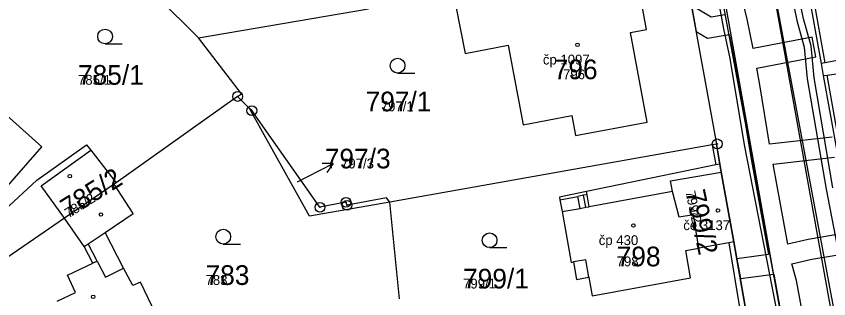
# Model space of a CAD drawing. Extents: x -763628 to -761565, y -976033 to -973833.
# Drawn here: x -762168.3 to -762085.7, y -974675 to -974646.3 of the extents above; entities that cross this region are included whole.
import ezdxf

# ---------------------------------------------------------------- set-up
doc = ezdxf.new("R2010")
doc.units = 0
for name, color, linetype in [('KN_cisla parcel 1000', 7, 'Continuous'), ('KN_cisla parcel 500', 7, 'Continuous'), ('KN_cisla parcel znacky', 7, 'Continuous'), ('KN_cisla popisna 500', 7, 'Continuous'), ('KN_hranice parcel', 7, 'Continuous'), ('KN_vecna bremena', 7, 'Continuous'), ('KN_vnitrni kresba parcel', 7, 'Continuous'), ('KN_znacky bodu BP', 7, 'Continuous'), ('KN_znacky budov', 7, 'Continuous'), ('KN_znacky kultur', 7, 'Continuous')]:
    doc.layers.add(name, color=color, linetype=linetype)

msp = doc.modelspace()

# ---------------------------------------------------------------- linework, layer by layer
at = {"layer": 'KN_cisla parcel znacky'}
for p, q in [((-762138.72, -974662.58), (-762136.046, -974661.218)), ((-762136.046, -974661.218), (-762137.166, -974661.226)), ((-762136.046, -974661.218), (-762136.711, -974662.118)), ((-762139.7, -974663.09), (-762138.72, -974662.58))]:
    msp.add_line(p, q, dxfattribs=at)
at = {"layer": 'KN_hranice parcel'}
for p, q in [((-762149.76, -974648.43), (-762156.01, -974642.21)), ((-762149.76, -974648.43), (-762132.45, -974645.48)), ((-762145.78, -974654.4), (-762158.13, -974663.19)), ((-762144.56, -974655.61), (-762145.78, -974654.4)), ((-762096.73, -974661.28), (-762097.09, -974659.25)), ((-762096.59, -974662.08), (-762096.73, -974661.28)), ((-762095.32, -974669.18), (-762096.59, -974662.08)), ((-762158.13, -974663.19), (-762158.32, -974663.3)), ((-762129.32, -974674.97), (-762130.31, -974665.13)), ((-762094.11, -974675.93), (-762095.32, -974669.18))]:
    msp.add_line(p, q, dxfattribs=at)
for points in [[(-762100.65, -974639.54), (-762100.18, -974642.2), (-762099.89, -974643.76), (-762097.09, -974659.25)], [(-762105.03, -974643.16), (-762113.36, -974644.81), (-762113.69, -974643.31), (-762123.57, -974645.21), (-762122.64, -974650.03), (-762118.26, -974649.2), (-762116.75, -974657.28), (-762111.8, -974656.34), (-762111.4, -974658.37), (-762104.14, -974657.02), (-762105.81, -974647.89), (-762104.21, -974647.59), (-762104.75, -974644.66), (-762105.03, -974643.16)], [(-762087.81, -974643.36), (-762086.44, -974651.06), (-762086.22, -974652.28)], [(-762145.78, -974654.4), (-762145.39, -974654.12), (-762149.76, -974648.43)], [(-762086.22, -974652.28), (-762085.82, -974652.22), (-762083.26, -974651.87), (-762074.05, -974650.56)], [(-762176.65, -974672.04), (-762176.35, -974671.69), (-762175.2, -974670.38), (-762165.69, -974659.51), (-762174.27, -974651.87)], [(-762086.22, -974652.28), (-762084.82, -974660.12), (-762084.59, -974661.41)], [(-762130.31, -974665.13), (-762138.46, -974666.55), (-762144.56, -974655.61)], [(-762130.31, -974665.13), (-762130.64, -974664.7), (-762134.65, -974665.46), (-762134.76, -974665.15), (-762137.4, -974665.66), (-762144.33, -974655.84), (-762144.56, -974655.61)], [(-762176.44, -974672.38), (-762176.09, -974672.06), (-762166.18, -974662.91), (-762161.15, -974659.31), (-762160.71, -974659.87), (-762158.13, -974663.19)], [(-762097.09, -974659.25), (-762097.5, -974659.32), (-762130.31, -974665.13)], [(-762096.73, -974661.28), (-762097.13, -974661.36), (-762110.3, -974664.07), (-762113.05, -974664.64), (-762113, -974664.89), (-762112.78, -974666.1), (-762111.85, -974671.28), (-762111.62, -974671.21), (-762111.31, -974672.99), (-762110.05, -974672.77), (-762109.72, -974674.65), (-762099.73, -974672.84), (-762100.2, -974670.05), (-762098.87, -974669.81)], [(-762098.87, -974669.81), (-762099.41, -974666.42), (-762100.87, -974666.67), (-762101.56, -974664.05), (-762101.75, -974662.98), (-762096.59, -974662.08)], [(-762158.32, -974663.3), (-762163.39, -974666.78), (-762174.49, -974674.37), (-762174.78, -974674.57)], [(-762171.97, -974679.24), (-762171.59, -974679), (-762166.55, -974676.3), (-762166.43, -974677.81), (-762166.61, -974677.9), (-762166.65, -974679.15), (-762166.06, -974680.4), (-762165.45, -974681.55), (-762164.36, -974682.32), (-762164.07, -974682.17), (-762163.14, -974683.11), (-762161.7, -974683.2), (-762160.64, -974681.94), (-762153.96, -974678.73), (-762154.84, -974676.9), (-762154.11, -974676.52), (-762155.64, -974673.27), (-762156.44, -974673.62), (-762157.37, -974671.86), (-762159.24, -974668.21), (-762156.4, -974666.29), (-762158.32, -974663.3)], [(-762095.32, -974669.18), (-762095.82, -974669.27), (-762098.87, -974669.81)]]:
    msp.add_lwpolyline(points, dxfattribs=at)
at = {"layer": 'KN_vecna bremena'}
for points in [[(-762082.52, -974722.37), (-762090.32, -974680.66), (-762090.68, -974677.4), (-762091.1, -974675.26), (-762094.24, -974659.33), (-762095.69, -974650.53), (-762096.33, -974647.53), (-762098.35, -974636.51), (-762100.01, -974631.74), (-762104.93, -974621.8), (-762107.51, -974618.4), (-762115.01, -974610.16), (-762125.57, -974598.91), (-762132.5, -974591.87), (-762141.77, -974581.96), (-762128, -974596.16), (-762100.27, -974624.3), (-762089.51, -974682.03), (-762084.2, -974681.04), (-762095.27, -974621.68), (-762124.12, -974592.4), (-762129.34, -974586.94)], [(-762121.51, -974586.97), (-762117, -974592.26), (-762117.91, -974593.87), (-762118.39, -974594.72), (-762118.1, -974596.03), (-762112.3, -974602), (-762109.13, -974604.97), (-762108.07, -974606.31), (-762104.26, -974610.44), (-762100.64, -974614.74), (-762097.11, -974619.51), (-762093.8, -974625.54), (-762092.21, -974630.66), (-762088.91, -974646.67), (-762088.15, -974649.39), (-762087.85, -974652.61), (-762085.92, -974663.82), (-762082.18, -974683.14)], [(-762085.24, -974663.7), (-762087.15, -974652.51), (-762087.45, -974649.27), (-762088.23, -974646.51), (-762091.53, -974630.48), (-762093.16, -974625.26), (-762096.51, -974619.13), (-762100.1, -974614.3), (-762103.74, -974609.98), (-762107.53, -974605.85), (-762108.61, -974604.49), (-762111.8, -974601.5), (-762117.46, -974595.69), (-762117.65, -974594.84), (-762117.4, -974594.39), (-762116.14, -974592.18), (-762120.83, -974586.68)], [(-762085.31, -974658.55), (-762091.67, -974659.25), (-762092.66, -974653.22), (-762092.97, -974651.53), (-762086.97, -974650.36), (-762087.36, -974648.36), (-762093.36, -974649.53), (-762093.94, -974646.56), (-762094.98, -974642.3)], [(-762099.89, -974643.76), (-762097.09, -974659.25), (-762096.73, -974661.28), (-762096.59, -974662.08), (-762095.32, -974669.18), (-762094.11, -974675.93)], [(-762096.24, -974646.11), (-762097.62, -974646.33), (-762099.63, -974645.17), (-762099.16, -974647.8), (-762098, -974648.47), (-762095.8, -974648.1), (-762095.24, -974650.93), (-762094.74, -974653.58), (-762093.6, -974660.56), (-762091.79, -974670.46), (-762095.01, -974670.9), (-762094.65, -974672.91), (-762091.26, -974672.44), (-762088.98, -974685.2)], [(-762089.83, -974669.41), (-762091.32, -974661.27), (-762085.08, -974660.57)], [(-762083.99, -974668.3), (-762087.77, -974668.93), (-762089.83, -974669.41)], [(-762082.17, -974676.19), (-762088.2, -974677.13), (-762088.94, -974673.11), (-762089.41, -974671.4), (-762087.37, -974670.93), (-762083.66, -974670.31)]]:
    msp.add_lwpolyline(points, dxfattribs=at)
at = {"layer": 'KN_vnitrni kresba parcel'}
for p, q in [((-762092.3, -974638.03), (-762078.65, -974713.9)), ((-762082.84, -974719.57), (-762097.31, -974638.55)), ((-762086.04, -974650.98), (-762087.4, -974643.29)), ((-762083.5, -974650.51), (-762086.04, -974650.98)), ((-762086.04, -974650.98), (-762086.44, -974651.06)), ((-762084.43, -974660.05), (-762085.82, -974652.22)), ((-762097.5, -974659.32), (-762097.13, -974661.36)), ((-762165.75, -974663.49), (-762160.71, -974659.87)), ((-762163.39, -974666.78), (-762165.75, -974663.49)), ((-762113, -974664.89), (-762111.18, -974664.55)), ((-762110.59, -974664.44), (-762111.18, -974664.55)), ((-762110.95, -974665.77), (-762111.18, -974664.55)), ((-762110.24, -974664.38), (-762110.59, -974664.44)), ((-762110.36, -974665.66), (-762110.59, -974664.44)), ((-762110.24, -974664.38), (-762110.3, -974664.07)), ((-762110.02, -974665.6), (-762110.24, -974664.38)), ((-762101.56, -974664.05), (-762110.02, -974665.6)), ((-762112.78, -974666.1), (-762110.95, -974665.77)), ((-762110.95, -974665.77), (-762110.36, -974665.66)), ((-762110.36, -974665.66), (-762110.02, -974665.6)), ((-762161.37, -974669.65), (-762163.39, -974666.78)), ((-762160.98, -974669.39), (-762159.24, -974668.21)), ((-762161.37, -974669.65), (-762160.98, -974669.39)), ((-762160.05, -974671.12), (-762160.98, -974669.39)), ((-762095.82, -974669.27), (-762094.71, -974676.04)), ((-762160.51, -974671.33), (-762161.37, -974669.65)), ((-762160.31, -974671.24), (-762160.51, -974671.33)), ((-762160.31, -974671.24), (-762160.05, -974671.12)), ((-762160.05, -974671.12), (-762159.2, -974672.76)), ((-762110.36, -974670.99), (-762111.62, -974671.21)), ((-762110.05, -974672.77), (-762110.36, -974670.99)), ((-762163.09, -974672.55), (-762160.51, -974671.33)), ((-762159.2, -974672.76), (-762157.37, -974671.86)), ((-762162.26, -974674.31), (-762163.09, -974672.55)), ((-762164.13, -974675.19), (-762162.26, -974674.31))]:
    msp.add_line(p, q, dxfattribs=at)
at = {"layer": 'KN_znacky bodu BP'}
for centre, radius in [((-762145.78, -974654.4), 0.5), ((-762145.78, -974654.4), 0.0303), ((-762144.33, -974655.84), 0.5), ((-762144.33, -974655.84), 0.0303), ((-762097, -974659.22), 0.5), ((-762097, -974659.22), 0.0303), ((-762137.4, -974665.66), 0.5), ((-762134.76, -974665.15), 0.5), ((-762134.65, -974665.46), 0.5), ((-762134.76, -974665.15), 0.0303), ((-762134.65, -974665.46), 0.0303), ((-762137.4, -974665.66), 0.0303)]:
    msp.add_circle(centre, radius, dxfattribs=at)
at = {"layer": 'KN_znacky budov'}
for centre in [(-762111.207, -974649.159), (-762162.837, -974662.499), (-762159.677, -974666.389), (-762096.927, -974665.989), (-762105.527, -974667.509), (-762160.467, -974674.759)]:
    msp.add_circle(centre, 0.175, dxfattribs=at)
at = {"layer": 'KN_znacky kultur'}
for p, q in [((-762159.253, -974649.06), (-762157.503, -974649.06)), ((-762129.513, -974652.02), (-762127.763, -974652.02)), ((-762147.243, -974669.4), (-762145.493, -974669.4)), ((-762120.153, -974669.76), (-762118.403, -974669.76))]:
    msp.add_line(p, q, dxfattribs=at)
for centre in [(-762159.253, -974648.31), (-762129.513, -974651.27), (-762147.243, -974668.65), (-762120.153, -974669.01)]:
    msp.add_circle(centre, 0.75, dxfattribs=at)

# ---------------------------------------------------------------- texts
at = {"layer": 'KN_cisla parcel 1000'}
for s, p in [('785/1', (-762162.01, -974653.21)), ('796', (-762113.631, -974652.65)), ('797/1', (-762132.763, -974655.91)), ('797/3', (-762136.908, -974661.71)), ('798', (-762107.23, -974671.66)), ('783', (-762149.04, -974673.55)), ('799/1', (-762122.85, -974673.91))]:
    msp.add_text(s, height=2, dxfattribs=at).set_placement(p)
for s, rotation, p in [('785/2', 32, (-762162.986, -974666.788)), ('799/2', 282, (-762100.244, -974664.085))]:
    msp.add_text(s, height=2, rotation=rotation, dxfattribs=at).set_placement(p)
at = {"layer": 'KN_cisla parcel 500'}
for s, p in [('785/1', (-762162.01, -974653.21)), ('796', (-762112.681, -974652.65)), ('797/1', (-762131.213, -974655.91)), ('797/3', (-762135.258, -974661.71)), ('798', (-762107.23, -974671.66)), ('783', (-762149.04, -974673.55)), ('799/1', (-762122.85, -974673.91))]:
    msp.add_text(s, height=1, dxfattribs=at).set_placement(p)
for s, rotation, p in [('785/2', 32, (-762162.986, -974666.788)), ('799/2', 282, (-762100.244, -974664.085))]:
    msp.add_text(s, height=1, rotation=rotation, dxfattribs=at).set_placement(p)
at = {"layer": 'KN_cisla popisna 500'}
for s, p in [('čp 1097', (-762114.731, -974651.151)), ('če 3137', (-762100.451, -974667.981)), ('čp 430', (-762109.051, -974669.501))]:
    msp.add_text(s, height=1, dxfattribs=at).set_placement(p)

doc.saveas('drawing.dxf')
